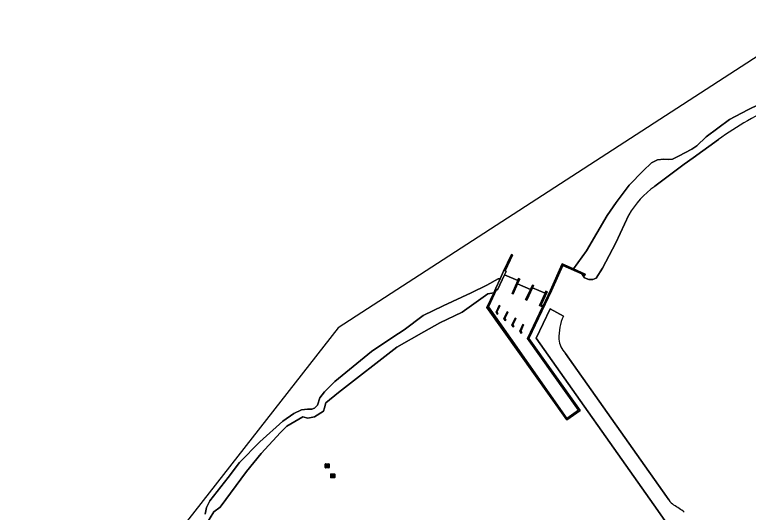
# Model space of a CAD drawing. Extents: x 162722 to 165104, y 384719 to 386284.
# Drawn here: x 162967.1 to 163148.3, y 385848.1 to 385971.1 of the extents above; entities that cross this region are included whole.
import ezdxf

# ---------------------------------------------------------------- set-up
doc = ezdxf.new("R2010")
doc.units = 0
for name, color, linetype in [('IMGEO_Damwand', 7, 'Continuous'), ('IMGEO_Erf', 7, 'Continuous'), ('IMGEO_Kademuur', 7, 'Continuous'), ('IMGEO_Muur', 7, 'Continuous'), ('IMGEO_Oever', 7, 'Continuous'), ('IMGEO_Rijbaan_lokaal_gesloten', 7, 'Continuous'), ('IMGEO_Rioolput', 7, 'Continuous'), ('IMGEO_Rivier', 7, 'Continuous'), ('IMGEO_Stuw', 7, 'Continuous'), ('IMGEO_Waterloop', 7, 'Continuous')]:
    doc.layers.add(name, color=color, linetype=linetype)

msp = doc.modelspace()

# ---------------------------------------------------------------- linework, layer by layer
at = {"layer": 'IMGEO_Damwand'}
msp.add_lwpolyline([(163014.15, 385847.64), (163014.47, 385849.32), (163015.32, 385850.93), (163019.82, 385856.72), (163022.67, 385860.48), (163027.67, 385865.58), (163033.37, 385870.68), (163036.07, 385872.52), (163037.97, 385873.41), (163039.44, 385873.59), (163040.55, 385873.64), (163041.18, 385873.83), (163041.91, 385874.64), (163042.51, 385876.42), (163043.62, 385877.93), (163046.17, 385880.41), (163055.23, 385887.86), (163060.52, 385891.4), (163063.3, 385893.23)], dxfattribs=at)
at = {"layer": 'IMGEO_Erf'}
for points in [[(163140.95, 385940.21), (163134.69, 385935.72), (163132.51, 385934.15), (163125.23, 385928.66)], [(163118.8, 385921.58), (163115.62, 385914.7), (163112.29, 385908.48), (163110.71, 385906), (163109.91, 385905.65), (163109.7, 385905.66), (163108.9, 385905.67), (163107.85, 385906.08), (163107.19, 385907.01), (163102.53, 385909.14), (163099.72, 385902.85), (163094.15, 385891.09), (163106.83, 385873.28), (163103.46, 385870.95), (163083.74, 385898.75), (163085.46, 385902.39), (163083.96, 385902.09), (163077.64, 385897.59), (163072.16, 385894.97), (163068.19, 385892.74), (163061.49, 385888.9), (163047.14, 385877.72), (163043.98, 385875.15), (163043.66, 385873.94), (163043.38, 385873.12), (163041.18, 385871.76), (163039.52, 385871.41), (163038.32, 385871.75), (163034.32, 385869.38), (163032.76, 385867.89), (163028.01, 385862.68), (163024.41, 385858.19), (163017.92, 385849.44), (163016.29, 385848.29), (163014.49, 385845.25)], [(163130.46, 385842.27), (163124.95, 385850), (163095.95, 385891.17), (163099.36, 385898.41), (163102.64, 385896.62)], [(163103.13, 385887.39), (163128.11, 385852.02), (163128.67, 385851.18)]]:
    msp.add_lwpolyline(points, dxfattribs=at)
for centre, radius, start, end in [((163179.1, 385889.29), 63.62, 111.4223, 126.8408), ((163137.88, 385910.71), 21.96, 125.181, 150.3297), ((163115.55, 385891.14), 14.03, 156.9976, 180.8704), ((163107.51, 385891.52), 6.02, 185.7414, 223.3177), ((163134.35, 385855.61), 7.21, 217.9339, 232.0661), ((163122.04, 385835.83), 16.15, 49.6246, 60.8031)]:
    msp.add_arc(centre, radius, start, end, dxfattribs=at)
at = {"layer": 'IMGEO_Kademuur'}
msp.add_lwpolyline([(163090.09, 385911.66), (163089.82, 385911.79), (163087.89, 385907.68), (163087.04, 385905.8), (163086, 385903.53), (163085.46, 385902.39), (163083.74, 385898.75), (163103.46, 385870.95), (163106.83, 385873.28), (163094.15, 385891.09), (163099.72, 385902.85), (163102.53, 385909.14), (163107.19, 385907.01), (163107.93, 385906.67), (163108.05, 385906.95), (163105.18, 385908.26), (163102.38, 385909.54), (163099.45, 385902.98), (163097.63, 385899.14), (163097.5, 385898.86), (163093.81, 385891.05), (163106.41, 385873.35), (163103.48, 385871.32), (163089.56, 385891.19), (163084.17, 385898.89), (163086.16, 385903.15), (163086.4, 385903.06), (163088.14, 385906.83), (163088.52, 385907.66), (163088.28, 385907.8)], close=True, dxfattribs=at)
at = {"layer": 'IMGEO_Muur'}
for points in [[(163091.6, 385905.87), (163091.38, 385905.37), (163089.98, 385902.22), (163090.25, 385902.1), (163091.35, 385904.56), (163091.87, 385905.74)], [(163095.3, 385904.13), (163095.03, 385904.26), (163094.52, 385903.2), (163093.31, 385900.67), (163093.58, 385900.54), (163095.05, 385903.62)], [(163098.34, 385902.75), (163098.13, 385902.29), (163096.72, 385899.19), (163097.5, 385898.86), (163097.63, 385899.14), (163097.12, 385899.35), (163098.61, 385902.62)], [(163086.48, 385897.16), (163086.24, 385897.61), (163086.97, 385899.17), (163086.79, 385899.25), (163086.02, 385897.6), (163086.31, 385897.07)], [(163088.44, 385895.6), (163088.2, 385896.05), (163088.92, 385897.61), (163088.74, 385897.69), (163087.98, 385896.04), (163088.26, 385895.51)], [(163090.39, 385894.02), (163090.15, 385894.47), (163090.88, 385896.03), (163090.7, 385896.11), (163089.93, 385894.46), (163090.22, 385893.93)], [(163092.35, 385892.47), (163092.11, 385892.92), (163092.83, 385894.47), (163092.65, 385894.56), (163091.88, 385892.91), (163092.17, 385892.37)]]:
    msp.add_lwpolyline(points, close=True, dxfattribs=at)
at = {"layer": 'IMGEO_Oever'}
for points in [[(163153.77, 385950.25), (163148.22, 385947.59), (163143.7, 385945.16), (163137.92, 385940.91), (163135.63, 385938.66), (163134.4, 385937.8), (163131.1, 385936.11), (163129.57, 385935.37), (163128.64, 385935.29), (163127.46, 385935.4), (163125.93, 385935.2), (163124.41, 385934.5), (163122.33, 385932.5), (163118.91, 385928.97), (163115.7, 385924.7), (163113.48, 385921.43), (163108.33, 385912.75), (163105.18, 385908.26), (163108.05, 385906.95), (163107.93, 385906.67), (163107.19, 385907.01), (163107.85, 385906.08), (163108.9, 385905.67), (163109.7, 385905.66), (163109.91, 385905.65), (163110.71, 385906), (163112.29, 385908.48), (163115.62, 385914.7), (163118.8, 385921.58)], [(163125.23, 385928.66), (163132.51, 385934.15), (163134.69, 385935.72), (163140.95, 385940.21)], [(163014.49, 385845.25), (163016.29, 385848.29), (163017.92, 385849.44), (163024.41, 385858.19), (163028.01, 385862.68), (163032.76, 385867.89), (163034.32, 385869.38), (163038.32, 385871.75), (163039.52, 385871.41), (163041.18, 385871.76), (163043.38, 385873.12), (163043.66, 385873.94), (163043.98, 385875.15), (163047.14, 385877.72), (163061.49, 385888.9), (163068.19, 385892.74), (163072.16, 385894.97), (163077.64, 385897.59), (163083.96, 385902.09), (163085.46, 385902.39), (163086, 385903.53), (163087.04, 385905.8), (163086.56, 385905.84), (163083.74, 385904.23), (163079.86, 385902.36), (163072.98, 385899.18), (163068.01, 385896.75), (163063.3, 385893.23), (163060.52, 385891.4), (163055.23, 385887.86), (163046.17, 385880.41), (163043.62, 385877.93), (163042.51, 385876.42), (163041.91, 385874.64), (163041.18, 385873.83), (163040.55, 385873.64), (163039.44, 385873.59), (163037.97, 385873.41), (163036.07, 385872.52), (163033.37, 385870.68), (163027.67, 385865.58), (163022.67, 385860.48), (163019.82, 385856.72), (163015.32, 385850.93), (163014.47, 385849.32), (163014.15, 385847.64)]]:
    msp.add_lwpolyline(points, dxfattribs=at)
for centre, radius, start, end in [((163179.1, 385889.29), 63.62, 111.4223, 126.8408), ((163137.88, 385910.71), 21.96, 125.181, 150.3297)]:
    msp.add_arc(centre, radius, start, end, dxfattribs=at)
at = {"layer": 'IMGEO_Rijbaan_lokaal_gesloten'}
for points in [[(163102.64, 385896.62), (163099.36, 385898.41), (163095.95, 385891.17), (163124.95, 385850), (163130.46, 385842.27)], [(163128.67, 385851.18), (163128.11, 385852.02), (163103.13, 385887.39)]]:
    msp.add_lwpolyline(points, dxfattribs=at)
for centre, radius, start, end in [((163115.55, 385891.14), 14.03, 156.9976, 180.8704), ((163107.51, 385891.52), 6.02, 185.7414, 223.3177), ((163134.35, 385855.61), 7.21, 217.9339, 232.0661), ((163122.04, 385835.83), 16.15, 49.6246, 60.8031)]:
    msp.add_arc(centre, radius, start, end, dxfattribs=at)
at = {"layer": 'IMGEO_Rioolput'}
for p, q in [((163043.8, 385859.2), (163043.8, 385860.05)), ((163043.87, 385860.13), (163044.72, 385860.13)), ((163044.72, 385859.13), (163043.87, 385859.13)), ((163044.05, 385859.62), (163044.05, 385859.63)), ((163044.49, 385859.58), (163044.09, 385859.58)), ((163044.1, 385859.67), (163044.49, 385859.67)), ((163044.28, 385859.91), (163044.31, 385859.91)), ((163044.31, 385859.35), (163044.28, 385859.35)), ((163044.54, 385859.63), (163044.54, 385859.62)), ((163044.8, 385860.05), (163044.8, 385859.2)), ((163045.18, 385856.7), (163045.18, 385857.55)), ((163045.25, 385857.63), (163046.1, 385857.63)), ((163045.66, 385857.41), (163045.69, 385857.41)), ((163046.18, 385857.55), (163046.18, 385856.7)), ((163046.1, 385856.63), (163045.25, 385856.63)), ((163045.43, 385857.12), (163045.43, 385857.13)), ((163045.87, 385857.08), (163045.47, 385857.08)), ((163045.48, 385857.17), (163045.88, 385857.17)), ((163045.69, 385856.85), (163045.66, 385856.85)), ((163045.92, 385857.13), (163045.92, 385857.12))]:
    msp.add_line(p, q, dxfattribs=at)
for points in [[(163043.8, 385859.2), (163043.8, 385860.05)], [(163043.87, 385860.13), (163044.72, 385860.13)], [(163044.72, 385859.13), (163043.87, 385859.13)], [(163044.8, 385860.05), (163044.8, 385859.2)], [(163045.18, 385856.7), (163045.18, 385857.55)], [(163045.25, 385857.63), (163046.1, 385857.63)], [(163046.18, 385857.55), (163046.18, 385856.7)], [(163046.1, 385856.63), (163045.25, 385856.63)]]:
    msp.add_lwpolyline(points, dxfattribs=at)
for centre, radius, start, end in [((163043.87, 385860.05), 0.0765, 91.552, 178.448), ((163043.87, 385860.05), 0.0765, 91.552, 178.448), ((163043.87, 385859.2), 0.0765, 181.552, 268.448), ((163043.87, 385859.2), 0.0765, 181.552, 268.448), ((163044.09, 385859.63), 0.0403, 85.8775, 175.7526), ((163044.09, 385859.62), 0.0366, 178.938, 274.7102), ((163044.5, 385859.63), 0.0386, 1.7309, 96.639), ((163044.5, 385859.63), 0.043, 264.8664, 352.4533), ((163044.72, 385860.05), 0.0765, 1.552, 88.448), ((163044.72, 385860.05), 0.0765, 1.552, 88.448), ((163044.72, 385859.2), 0.0765, 271.552, 358.448), ((163044.72, 385859.2), 0.0765, 271.552, 358.448), ((163045.25, 385857.55), 0.0765, 91.552, 178.448), ((163045.25, 385857.55), 0.0765, 91.552, 178.448), ((163046.1, 385857.55), 0.0765, 1.552, 88.448), ((163046.1, 385857.55), 0.0765, 1.552, 88.448), ((163045.25, 385856.7), 0.0765, 181.552, 268.448), ((163045.25, 385856.7), 0.0765, 181.552, 268.448), ((163045.48, 385857.13), 0.0403, 85.8775, 175.7526), ((163045.47, 385857.12), 0.0366, 178.938, 274.7102), ((163045.88, 385857.13), 0.043, 264.8664, 352.4533), ((163045.88, 385857.13), 0.0386, 1.7309, 96.639), ((163046.1, 385856.7), 0.0765, 271.552, 358.448), ((163046.1, 385856.7), 0.0765, 271.552, 358.448)]:
    msp.add_arc(centre, radius, start, end, dxfattribs=at)
for centre, major_axis, ratio, start_param, end_param in [((163044.28, 385859.63), (-0.387, 0.002), 0.722429, 4.712389, 7.853982), ((163044.31, 385859.63), (-0.39, 0.002), 0.717154, 1.570796, 4.712389), ((163045.66, 385857.13), (-0.387, 0.002), 0.722429, 4.712389, 7.853982), ((163045.69, 385857.13), (-0.39, 0.002), 0.717154, 1.570796, 4.712389)]:
    msp.add_ellipse(centre, major_axis=major_axis, ratio=ratio, start_param=start_param, end_param=end_param, dxfattribs=at)
at = {"layer": 'IMGEO_Rivier'}
for points in [[(163322.26, 385971.06), (163161.02, 385967.55), (163047, 385893.68), (162967.13, 385791.46)], [(163014.15, 385847.64), (163014.47, 385849.32), (163015.32, 385850.93), (163019.82, 385856.72), (163022.67, 385860.48), (163027.67, 385865.58), (163033.37, 385870.68), (163036.07, 385872.52), (163037.97, 385873.41), (163039.44, 385873.59), (163040.55, 385873.64), (163041.18, 385873.83), (163041.91, 385874.64), (163042.51, 385876.42), (163043.62, 385877.93), (163046.17, 385880.41), (163055.23, 385887.86), (163060.52, 385891.4), (163063.3, 385893.23), (163068.01, 385896.75), (163072.98, 385899.18), (163079.86, 385902.36), (163083.74, 385904.23), (163086.56, 385905.84), (163087.04, 385905.8), (163087.89, 385907.68), (163089.82, 385911.79), (163090.09, 385911.66), (163088.28, 385907.8), (163088.52, 385907.66), (163088.14, 385906.83), (163091.38, 385905.37), (163091.6, 385905.87), (163091.87, 385905.74), (163091.35, 385904.56), (163094.52, 385903.2), (163095.03, 385904.26), (163095.3, 385904.13), (163095.05, 385903.62), (163098.13, 385902.29), (163098.34, 385902.75), (163098.61, 385902.62), (163097.12, 385899.35), (163097.63, 385899.14), (163099.45, 385902.98), (163102.38, 385909.54), (163105.18, 385908.26), (163108.33, 385912.75), (163113.48, 385921.43), (163115.7, 385924.7), (163118.91, 385928.97), (163122.33, 385932.5), (163124.41, 385934.5), (163125.93, 385935.2), (163127.46, 385935.4), (163128.64, 385935.29), (163129.57, 385935.37), (163131.1, 385936.11), (163134.4, 385937.8), (163135.63, 385938.66), (163137.92, 385940.91), (163143.7, 385945.16), (163148.22, 385947.59), (163153.77, 385950.25)]]:
    msp.add_lwpolyline(points, dxfattribs=at)
at = {"layer": 'IMGEO_Stuw'}
for points in [[(163091.38, 385905.37), (163088.14, 385906.83)], [(163094.52, 385903.2), (163091.35, 385904.56)], [(163095.05, 385903.62), (163098.13, 385902.29)]]:
    msp.add_lwpolyline(points, dxfattribs=at)
at = {"layer": 'IMGEO_Waterloop'}
for points in [[(163097.5, 385898.86), (163096.72, 385899.19), (163098.13, 385902.29), (163095.05, 385903.62), (163093.58, 385900.54), (163093.31, 385900.67), (163094.52, 385903.2), (163091.35, 385904.56), (163090.25, 385902.1), (163089.98, 385902.22), (163091.38, 385905.37), (163088.14, 385906.83), (163086.4, 385903.06), (163086.16, 385903.15), (163084.17, 385898.89), (163089.56, 385891.19), (163103.48, 385871.32), (163106.41, 385873.35), (163093.81, 385891.05)], [(163086.48, 385897.16), (163086.31, 385897.07), (163086.02, 385897.6), (163086.79, 385899.25), (163086.97, 385899.17), (163086.24, 385897.61)], [(163088.44, 385895.6), (163088.26, 385895.51), (163087.98, 385896.04), (163088.74, 385897.69), (163088.92, 385897.61), (163088.2, 385896.05)], [(163090.39, 385894.02), (163090.22, 385893.93), (163089.93, 385894.46), (163090.7, 385896.11), (163090.88, 385896.03), (163090.15, 385894.47)], [(163092.35, 385892.47), (163092.17, 385892.37), (163091.88, 385892.91), (163092.65, 385894.56), (163092.83, 385894.47), (163092.11, 385892.92)]]:
    msp.add_lwpolyline(points, close=True, dxfattribs=at)

doc.saveas('drawing.dxf')
